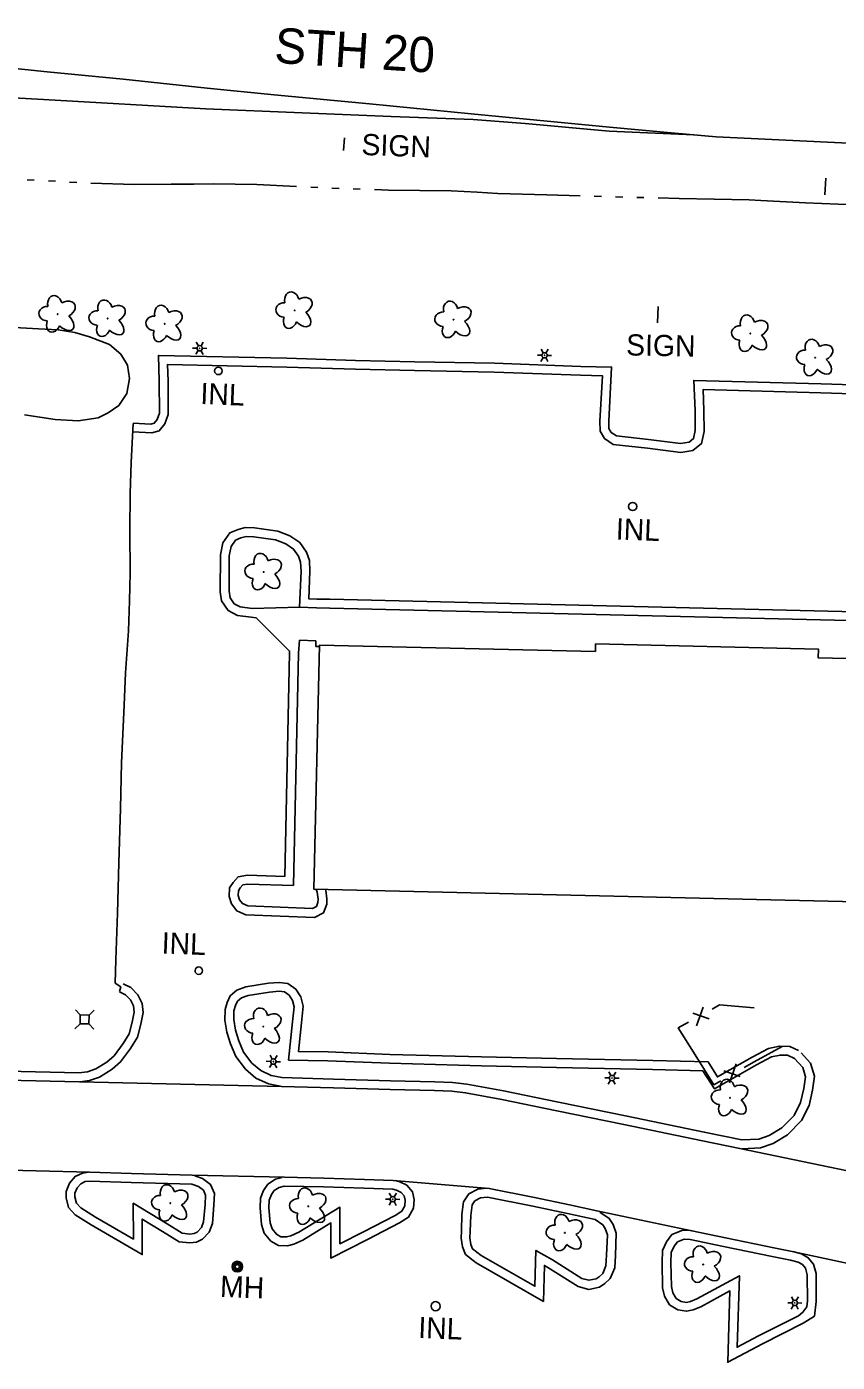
# Model space of a CAD drawing. Extents: x 588843 to 2552415, y 180129 to 269402.
# Drawn here: x 605073.1 to 605302.4, y 183033.2 to 183411 of the extents above; entities that cross this region are included whole.
import ezdxf

# ---------------------------------------------------------------- set-up
doc = ezdxf.new("R2010")
doc.units = 0
for name, color, linetype in [('E_AREA', 7, 'Continuous'), ('E_BLD', 7, 'Continuous'), ('E_DRN', 7, 'Continuous'), ('E_DRN_Text', 7, 'Continuous'), ('E_DWY', 7, 'Continuous'), ('E_FEN_P', 7, 'Continuous'), ('E_LAND_Vegetation', 7, 'Continuous'), ('E_LTG', 7, 'Continuous'), ('E_PATH_Sidewalk', 7, 'Continuous'), ('E_RDWY', 7, 'Continuous'), ('E_RDWY_C_and_G', 7, 'Continuous'), ('E_RDWY_Gravel', 7, 'Continuous'), ('E_RDWY_Text', 7, 'Continuous'), ('E_SGN', 7, 'Continuous'), ('E_SGN_Text', 7, 'Continuous'), ('E_UTL_AG_Bold', 7, 'Continuous'), ('E_UTL_MH', 7, 'Continuous'), ('E_UTL_MH_Text', 7, 'Continuous'), ('E_WTR_P', 7, 'Continuous')]:
    doc.layers.add(name, color=color, linetype=linetype)

# ---------------------------------------------------------------- blocks, each defined once
blk = doc.blocks.new('INLT_56_1')
at = {"layer": 'E_DRN_Text'}
blk.add_text('INL', height=39.37, dxfattribs=at).set_placement((-36.2, -19.7))
blk = doc.blocks.new('MHO_2')
at = {"layer": 'E_UTL_MH'}
for centre, radius in [((0.3, -0.4), 9.84), ((0.3, -0.4), 7.98), ((0.2, -0.5), 6.35), ((0.1, -0.5), 3.97)]:
    blk.add_circle(centre, radius, dxfattribs=at)
blk = doc.blocks.new('MHT_2')
at = {"layer": 'E_UTL_MH_Text'}
blk.add_text('MH', height=39.37, dxfattribs=at).set_placement((-32.2, -19.7))
blk = doc.blocks.new('PED_2')
at = {"layer": 'E_UTL_AG_Bold'}
for p, q in [((-8.2, 8.2), (-17.5, 17.5)), ((8.2, 8.2), (17.5, 17.5)), ((-8.2, -8.2), (-17.5, -17.5)), ((8.2, -8.2), (17.5, -17.5))]:
    blk.add_line(p, q, dxfattribs=at)
blk.add_lwpolyline([(-8.2, -8.2), (8.2, -8.2), (8.2, 8.2), (-8.2, 8.2)], close=True, dxfattribs=at)
blk = doc.blocks.new('LPOL_3')
at = {"layer": 'E_LTG'}
for p, q in [((-13.1, 0), (-4.9, 0)), ((-2.5, 4.3), (-6.6, 11.4)), ((2.5, 4.3), (6.6, 11.4)), ((4.9, 0), (13.1, 0)), ((-6.6, -11.4), (-2.5, -4.3)), ((6.6, -11.4), (2.5, -4.3))]:
    blk.add_line(p, q, dxfattribs=at)
for radius in [4.92, 4.92, 4.92, 0.41]:
    blk.add_circle((0, 0), radius, dxfattribs=at)
blk = doc.blocks.new('DTRE_3')
at = {"layer": 'E_LAND_Vegetation'}
blk.add_circle((-0.6, 0), 0.601, dxfattribs=at)
for centre, major_axis, ratio in [((-6.1, 17.5), (4.5, -16.3), 0.782863), ((13.3, 9), (-17.3, -9.6), 0.691916), ((-19.3, 0.5), (16.2, -0.4), 0.832022), ((-8.2, -17.2), (5.9, 15.9), 0.716896), ((11.6, -12.2), (-16.4, 15), 0.560249)]:
    blk.add_ellipse(centre, major_axis=major_axis, ratio=ratio, start_param=1.570796, end_param=4.712389, dxfattribs=at)
blk = doc.blocks.new('SIGN_2')
at = {"layer": 'E_SGN'}
blk.add_text('SIGN', height=39.37, dxfattribs=at).set_placement((-56.1, -19.7))

msp = doc.modelspace()

# ---------------------------------------------------------------- linework, layer by layer
at = {"layer": 'E_AREA'}
msp.add_lwpolyline([(605072.4, 183301.23), (605081.1, 183299.93), (605087.61, 183299.56), (605093.27, 183300.37), (605096.11, 183301.79), (605099.08, 183303.84), (605101.43, 183307.27), (605102.1, 183311.45), (605101.56, 183315.22), (605099.7, 183318.35), (605096.45, 183321.09), (605090.85, 183323.29), (605086.7, 183324.48), (605081.95, 183325.23), (605076.4, 183325.55), (605064.33, 183326.19)], dxfattribs=at)
at = {"layer": 'E_BLD'}
msp.add_lwpolyline([(605372.5, 183161.97), (605154.3, 183167.02), (605155.9, 183236.1), (605233.95, 183234.3), (605234, 183236.43), (605297.05, 183234.97), (605296.99, 183232.45), (605374.16, 183230.66), (605373.71, 183211.28), (605376.65, 183211.21), (605376.4, 183200.41), (605373.39, 183200.48)], close=True, dxfattribs=at)
at = {"layer": 'E_DRN'}
for centre, radius in [((605127.29, 183313.65), 1.07), ((605244.47, 183275.29), 1.15)]:
    msp.add_circle(centre, radius, dxfattribs=at)
for centre, major_axis, ratio in [((605121.73, 183143.99), (-0.04, -1.05), 0.999977), ((605188.75, 183049.09), (-0.05, -1.3), 0.999979)]:
    msp.add_ellipse(centre, major_axis=major_axis, ratio=ratio, dxfattribs=at)
at = {"layer": 'E_DWY'}
for points in [[(605146.63, 183314.7), (605112.91, 183315.48), (605113.04, 183310.76), (605113.1, 183301.31), (605112.18, 183298.65), (605110.55, 183296.7), (605108.44, 183296.09), (605103.04, 183296.38)], [(605146.68, 183317.2), (605110.34, 183318.04), (605110.54, 183310.72), (605110.59, 183301.73), (605109.96, 183299.9), (605109.12, 183298.89), (605108.15, 183298.61), (605103.18, 183298.88)], [(605262.16, 183302.33), (605262.19, 183296.79), (605261.7, 183294.48), (605260.45, 183293.48), (605258.03, 183293.09), (605249, 183294.24), (605239.88, 183295.23), (605238.39, 183296.26), (605237.79, 183297.32), (605237.71, 183299.41), (605238.54, 183314.72), (605229.79, 183314.9), (605205.42, 183315.83), (605182.87, 183316.22), (605166.1, 183316.62), (605146.68, 183317.2)], [(605264.66, 183302.34), (605264.69, 183296.53), (605263.96, 183293.09), (605261.5, 183291.12), (605258.07, 183290.57), (605248.7, 183291.76), (605238.98, 183292.82), (605236.5, 183294.52), (605235.32, 183296.62), (605235.21, 183299.43), (605235.91, 183312.27), (605229.72, 183312.4), (605205.35, 183313.33), (605182.81, 183313.72), (605166.03, 183314.12), (605146.61, 183314.71)], [(605324.58, 183309.09), (605297.79, 183309.96), (605261.77, 183310.94), (605262.16, 183302.33)], [(605324.49, 183306.59), (605297.71, 183307.46), (605264.39, 183308.37), (605264.66, 183302.44)], [(605103.17, 183298.78), (605103.01, 183295.11), (605102.62, 183287.78), (605102.29, 183279.01), (605102.26, 183268.37), (605102.3, 183256.53), (605102.11, 183248.58), (605101.89, 183240.14), (605101.05, 183228.22), (605100.59, 183219.08), (605099.85, 183202.76), (605099.57, 183189.83), (605099.15, 183174.49), (605098.72, 183160.3), (605098.26, 183147.1), (605098.06, 183140.48), (605099.67, 183139.43), (605099.32, 183138.06)], [(605136.53, 183243.97), (605132.67, 183244.49), (605130.01, 183245.85), (605128.19, 183248.58), (605127.83, 183251.19), (605127.88, 183261.59), (605128.53, 183264.98), (605130.52, 183267.84), (605132.85, 183268.79), (605134.91, 183269.34), (605137.55, 183269.23), (605144.11, 183268.27), (605147.52, 183266.96), (605150.35, 183265.06), (605152.21, 183262.4), (605153.04, 183259.97), (605153.16, 183257.04), (605152.86, 183249.2), (605155.13, 183249.11), (605158.83, 183249.04)], [(605136.87, 183246.45), (605133.42, 183246.91), (605131.73, 183247.78), (605130.59, 183249.48), (605130.33, 183251.36), (605130.38, 183261.35), (605130.88, 183263.99), (605132.15, 183265.81), (605133.64, 183266.42), (605135.19, 183266.82), (605137.32, 183266.74), (605143.47, 183265.84), (605146.36, 183264.73), (605148.57, 183263.25), (605149.96, 183261.26), (605150.56, 183259.51), (605150.66, 183257.04), (605150.27, 183246.8), (605155.06, 183246.61), (605158.78, 183246.54)], [(605158.78, 183246.54), (605353.13, 183241.94), (605353.19, 183246.93)], [(605158.84, 183249.04), (605350.66, 183244.5), (605350.69, 183246.96)], [(605136.53, 183243.97), (605137.97, 183243.81), (605147.44, 183234.39), (605147.44, 183233.83)], [(605146.12, 183170.66), (605147.44, 183233.83)], [(605148.56, 183168.08), (605149.94, 183233.78)], [(605146.12, 183170.66), (605135.49, 183170.98), (605132.86, 183170.56), (605131.46, 183168.9), (605130.47, 183167.43), (605130.37, 183164.94), (605130.96, 183162.92), (605132.48, 183160.91), (605135.06, 183159.83), (605154.44, 183159.08), (605156.99, 183160.35), (605157.92, 183162.81), (605157.97, 183164.28), (605157.7, 183166.74), (605157.62, 183166.94)], [(605148.56, 183168.08), (605135.65, 183168.48), (605134.17, 183168.24), (605133.46, 183167.39), (605132.94, 183166.62), (605132.88, 183165.25), (605133.23, 183164.06), (605134.07, 183162.96), (605135.61, 183162.31), (605153.9, 183161.61), (605155, 183162.15), (605155.43, 183163.31), (605155.47, 183164.19), (605155.25, 183166.16), (605154.93, 183167)], [(605146.06, 183168.13), (605146.07, 183168.26)], [(605087.82, 183115.06), (605090.22, 183115.41), (605092.58, 183116.19), (605095.72, 183118.13), (605097.78, 183119.92), (605100.38, 183123.35), (605102.08, 183126.14), (605102.94, 183129.44), (605103.45, 183132.22), (605103.25, 183134.02), (605102.45, 183135.72), (605101.04, 183137.17), (605099.28, 183137.97)], [(605088.18, 183112.59), (605090.79, 183112.97), (605093.64, 183113.9), (605097.2, 183116.11), (605099.62, 183118.2), (605102.45, 183121.94), (605104.41, 183125.16), (605105.39, 183128.9), (605105.97, 183132.13), (605105.69, 183134.71), (605104.54, 183137.16), (605102.51, 183139.25), (605100.31, 183140.25)], [(605144.72, 183111.32), (605141.48, 183111.95), (605137.89, 183113.6), (605134.97, 183116.09), (605132.21, 183119.71), (605130.69, 183123.29), (605129.66, 183126.61), (605129.1, 183129.98), (605129.22, 183133.04), (605129.74, 183134.97), (605130.63, 183136.9), (605132.5, 183138.52), (605135.05, 183139.41), (605141.46, 183140.42), (605144.48, 183140.68), (605146.95, 183140.38), (605149.18, 183138.81), (605150.59, 183136.55), (605151.26, 183133.93), (605150.79, 183129.24), (605149.93, 183121.15), (605158.3, 183121.02)], [(605145.2, 183113.77), (605142.26, 183114.34), (605139.25, 183115.73), (605136.79, 183117.82), (605134.39, 183120.97), (605133.04, 183124.16), (605132.09, 183127.19), (605131.61, 183130.14), (605131.7, 183132.66), (605132.09, 183134.11), (605132.67, 183135.36), (605133.78, 183136.31), (605135.67, 183136.97), (605141.76, 183137.94), (605144.44, 183138.17), (605146.03, 183137.97), (605147.32, 183137.06), (605148.26, 183135.56), (605148.73, 183133.74), (605148.3, 183129.5), (605147.15, 183118.69), (605158.27, 183118.52)], [(605291.36, 183121.37), (605288.94, 183122.54), (605285.98, 183122.65), (605282.91, 183122.01), (605278.28, 183119.52), (605268.46, 183113.94), (605265.81, 183118.19)], [(605158.27, 183118.52), (605175.69, 183117.79), (605201.7, 183117.12), (605222.93, 183116.64), (605250.14, 183116.06), (605264.38, 183115.65)], [(605158.37, 183121.02), (605175.77, 183120.29), (605201.76, 183119.62), (605222.98, 183119.14), (605250.2, 183118.56), (605265.81, 183118.19)], [(605290.28, 183119.12), (605288.32, 183120.06), (605286.19, 183120.14), (605283.78, 183119.63), (605279.49, 183117.33), (605267.65, 183110.6), (605264.38, 183115.65)], [(605290.28, 183119.12), (605292.58, 183116.56), (605293.35, 183113.94), (605292.89, 183110.62), (605292, 183106.66), (605290.2, 183103.07), (605286.73, 183099.54), (605283.12, 183097.35), (605280.15, 183096.33), (605275.33, 183096.11)], [(605292.14, 183120.79), (605294.82, 183117.81), (605295.9, 183114.12), (605295.35, 183110.18), (605294.38, 183105.82), (605292.26, 183101.6), (605288.3, 183097.56), (605284.19, 183095.07), (605280.62, 183093.85), (605275.45, 183093.61)], [(605090.54, 183086.96), (605088.89, 183086.76), (605086.76, 183085.75), (605085.19, 183083.85), (605084.19, 183081.52), (605084.23, 183079.7), (605084.91, 183076.97), (605086.76, 183074.97), (605091.26, 183072.15), (605105.75, 183063.7), (605105.73, 183073.73), (605111.45, 183070.2), (605116.17, 183067.34), (605119.22, 183066.98), (605121.14, 183067.2), (605122.75, 183068.04), (605124.69, 183070), (605125.58, 183072.45), (605126.04, 183077.7), (605126.16, 183080.95), (605125.1, 183083.53), (605122.8, 183085.22), (605120.65, 183085.97)], [(605090.84, 183084.48), (605089.59, 183084.33), (605088.33, 183083.73), (605087.35, 183082.54), (605086.7, 183081.03), (605086.72, 183080.03), (605087.18, 183078.19), (605088.36, 183076.92), (605092.55, 183074.29), (605103.24, 183068.06), (605103.22, 183078.22), (605112.75, 183072.34), (605117, 183069.76), (605119.22, 183069.5), (605120.4, 183069.63), (605121.24, 183070.07), (605122.53, 183071.37), (605123.12, 183072.99), (605123.54, 183077.86), (605123.64, 183080.5), (605123.05, 183081.93), (605121.62, 183082.98), (605119.82, 183083.62)], [(605145.34, 183085.48), (605143.47, 183085.02), (605141.32, 183083.65), (605140.05, 183081.84), (605139.2, 183079.6), (605139.1, 183076.88), (605139.44, 183072.19), (605140.27, 183069.73), (605142.09, 183067.49), (605144.31, 183066.27), (605146.83, 183066.17), (605148.65, 183066.62), (605151.22, 183067.81), (605159.13, 183072.64), (605159.09, 183062.69), (605169.45, 183067.92), (605178.57, 183072.63), (605181.03, 183074.24), (605182.53, 183076.78), (605182.63, 183079.3), (605182.18, 183081.42), (605180.57, 183083.28), (605178.58, 183084.24), (605177.29, 183084.6)], [(605145.94, 183083.05), (605144.47, 183082.69), (605143.08, 183081.81), (605142.28, 183080.66), (605141.69, 183079.1), (605141.6, 183076.93), (605141.91, 183072.68), (605142.49, 183070.96), (605143.72, 183069.44), (605144.99, 183068.75), (605146.58, 183068.69), (605147.82, 183068.99), (605150.03, 183070.02), (605161.65, 183077.1), (605161.6, 183066.76), (605168.31, 183070.14), (605177.31, 183074.79), (605179.18, 183076.01), (605180.06, 183077.51), (605180.12, 183079.09), (605179.87, 183080.28), (605179.02, 183081.25), (605177.7, 183081.89), (605176.62, 183082.19)], [(605203.14, 183082.45), (605200.67, 183082.17), (605198.13, 183080.84), (605196.63, 183078.61), (605196.2, 183074.99), (605196.03, 183070.43), (605195.95, 183068.33), (605196.3, 183065.85), (605197.15, 183063.75), (605200.22, 183061.38), (605219.23, 183050.45), (605219.51, 183060.63), (605220.49, 183060.07), (605229.08, 183054.64), (605232.04, 183053.85), (605235.12, 183054.45), (605236.64, 183055.47), (605238.13, 183056.94), (605239.4, 183059.94), (605239.6, 183063.44), (605239.84, 183069.7), (605238.95, 183072.22), (605237.84, 183073.92), (605235.22, 183075.67)], [(605203.42, 183079.97), (605201.41, 183079.74), (605199.85, 183078.92), (605199.04, 183077.72), (605198.7, 183074.79), (605198.53, 183070.33), (605198.45, 183068.46), (605198.73, 183066.51), (605199.21, 183065.31), (605201.61, 183063.46), (605216.85, 183054.71), (605217.12, 183064.86), (605221.78, 183062.21), (605230.1, 183056.96), (605232.13, 183056.41), (605234.14, 183056.8), (605235.05, 183057.41), (605236.03, 183058.38), (605236.93, 183060.52), (605237.11, 183063.56), (605237.33, 183069.31), (605236.69, 183071.1), (605236.03, 183072.13), (605233.83, 183073.6)], [(605260.87, 183070.48), (605258.66, 183070.59), (605255.59, 183069.38), (605254.08, 183067.34), (605252.93, 183064.87), (605252.8, 183061.48), (605252.96, 183054.33), (605253.5, 183051.91), (605254.95, 183049.5), (605257.27, 183048.02), (605259.75, 183047.64), (605261.62, 183048.03), (605263.75, 183048.93), (605272.02, 183053.43), (605271.37, 183033.22), (605281.21, 183038.48), (605292.74, 183044.26), (605295.95, 183046.29), (605296.4, 183050.44), (605296.39, 183058.32), (605295.64, 183060.99), (605294.16, 183062.81), (605292.21, 183063.88), (605289.77, 183064.55)], [(605260.75, 183067.99), (605259.08, 183068.07), (605257.17, 183067.32), (605256.24, 183066.06), (605255.41, 183064.27), (605255.3, 183061.46), (605255.45, 183054.63), (605255.85, 183052.85), (605256.79, 183051.29), (605258.17, 183050.42), (605259.69, 183050.18), (605260.87, 183050.43), (605262.66, 183051.18), (605274.67, 183057.71), (605274.01, 183037.47), (605280.06, 183040.7), (605291.39, 183046.38), (605292.66, 183047.39), (605293.72, 183048.87), (605293.9, 183050.57), (605293.89, 183057.98), (605293.37, 183059.82), (605292.53, 183060.85), (605291.27, 183061.54), (605289.11, 183062.14)]]:
    msp.add_lwpolyline(points, dxfattribs=at)
at = {"layer": 'E_FEN_P'}
for p, q in [((605264.45, 183133.71), (605262.54, 183128.37)), ((605266.1, 183130.37), (605261.51, 183131.98)), ((605270.25, 183115.63), (605274.85, 183114.06)), ((605271.92, 183112.3), (605273.79, 183117.66))]:
    msp.add_line(p, q, dxfattribs=at)
for points in [[(605278.87, 183133.53), (605269.01, 183134.3), (605266.93, 183133.13)], [(605260.31, 183129.42), (605257.4, 183127.79), (605262.15, 183120.21)], [(605276.03, 183116.63), (605278.87, 183118.25), (605286.78, 183122.55)], [(605262.15, 183120.21), (605267.46, 183111.74), (605269.43, 183112.86)]]:
    msp.add_lwpolyline(points, dxfattribs=at)
at = {"layer": 'E_PATH_Sidewalk'}
for points in [[(605136.87, 183246.45), (605150.27, 183246.8)], [(605149.94, 183233.78), (605150.24, 183237.45), (605154.84, 183237.28), (605154.88, 183235.71), (605155.89, 183235.67)]]:
    msp.add_lwpolyline(points, dxfattribs=at)
at = {"layer": 'E_RDWY'}
msp.add_lwpolyline([(605066.19, 183399.6), (605078.85, 183398.25), (605100.35, 183396.16), (605124.16, 183393.64), (605143.07, 183391.72), (605170.01, 183389.15), (605198.8, 183386.32), (605237.95, 183382.61), (605256.46, 183380.84), (605268.15, 183379.86), (605293.74, 183378.61), (605323.12, 183377.21), (605349.99, 183376.25), (605379.12, 183375.33), (605395.55, 183374.9), (605411.31, 183374.23), (605418.22, 183373.69), (605420.59, 183372.77)], dxfattribs=at)
at = {"layer": 'E_RDWY_C_and_G'}
for points in [[(605035.05, 183116.47), (605052.41, 183116.03), (605067.45, 183115.56), (605087.82, 183115.06)], [(605034.98, 183113.97), (605052.34, 183113.53), (605067.38, 183113.06), (605087.95, 183112.56)], [(605087.95, 183112.56), (605145.12, 183111.27), (605159.82, 183110.82), (605175.88, 183110.37), (605188.41, 183110.06), (605193.35, 183109.87), (605197.2, 183109.45), (605207.46, 183107.6), (605223.04, 183104.34), (605241.98, 183100.48), (605264.23, 183095.88), (605274.82, 183093.66), (605332.94, 183081.58)], [(605145.2, 183113.77), (605159.89, 183113.32), (605175.95, 183112.87), (605188.49, 183112.56), (605193.54, 183112.37), (605197.55, 183111.93), (605207.93, 183110.05), (605223.54, 183106.78), (605242.48, 183102.93), (605264.74, 183098.33), (605275.33, 183096.11)], [(605060.43, 183087.71), (605090.92, 183086.98), (605102.68, 183086.59), (605119.89, 183086.12)], [(605090.84, 183084.48), (605102.6, 183084.09), (605119.82, 183083.62)], [(605119.89, 183086.12), (605145.99, 183085.55), (605157.09, 183085.31), (605168.62, 183084.93), (605176.69, 183084.69)], [(605176.69, 183084.69), (605203.92, 183082.42), (605216.74, 183079.79), (605226.58, 183077.72), (605234.35, 183076.04)], [(605145.94, 183083.05), (605157.02, 183082.81), (605168.54, 183082.43), (605176.62, 183082.19)], [(605203.42, 183079.97), (605216.23, 183077.34), (605226.06, 183075.27), (605233.83, 183073.6)], [(605234.35, 183076.04), (605261.27, 183070.43), (605270.71, 183068.44), (605284.44, 183065.6), (605289.59, 183064.59)], [(605260.75, 183067.99), (605270.2, 183066), (605283.95, 183063.15), (605289.11, 183062.14)], [(605289.59, 183064.59), (605319.13, 183058.25), (605333.76, 183055.3), (605346.02, 183052.7)]]:
    msp.add_lwpolyline(points, dxfattribs=at)
at = {"layer": 'E_RDWY_Gravel'}
msp.add_lwpolyline([(604671.73, 183411), (604692.6, 183409.71), (604715.61, 183408.58), (604741.1, 183407.36), (604777.82, 183405.71), (604812.68, 183403.73), (604840.24, 183402.19), (604881.92, 183400.03), (604924.31, 183397.68), (604956.69, 183396.03), (604999.91, 183394.21), (605040.16, 183392.51), (605077.82, 183390.42), (605123.74, 183387.77), (605151, 183386.64), (605176.17, 183385.6), (605199.35, 183384.71), (605214.08, 183383.58), (605237.85, 183381.46), (605261.77, 183380.39)], dxfattribs=at)
at = {"layer": 'E_SGN'}
for p, q in [((605162.68, 183375.98), (605162.92, 183379.59)), ((605298.82, 183363.4), (605299.1, 183368.19)), ((605251.54, 183327.2), (605251.72, 183331.9))]:
    msp.add_line(p, q, dxfattribs=at)
at = {"layer": 'E_WTR_P'}
for points in [[(605075.18, 183367.59), (605073.18, 183367.7)], [(605081.2, 183367.27), (605079.19, 183367.38)], [(605087.21, 183366.95), (605085.2, 183367.06)], [(605120.31, 183366.5), (605113.95, 183366.49), (605103.57, 183366.39), (605091.22, 183366.79)], [(605149.4, 183365.78), (605138.13, 183366.34), (605125.9, 183366.52), (605120.31, 183366.5)], [(605155.41, 183365.48), (605153.4, 183365.58)], [(605161.43, 183365.28), (605159.42, 183365.35)], [(605167.44, 183365.08), (605165.44, 183365.14)], [(605200.54, 183364.17), (605193.11, 183364.62), (605175.39, 183364.81), (605171.45, 183364.94)], [(605229.62, 183363.17), (605220.19, 183363.48), (605206.3, 183363.82), (605200.54, 183364.17)], [(605235.64, 183362.98), (605233.63, 183363.04)], [(605241.66, 183362.82), (605239.65, 183362.87)], [(605247.67, 183362.67), (605245.67, 183362.72)], [(605280.78, 183361.88), (605277.43, 183362.07), (605257.66, 183362.44), (605251.69, 183362.58)], [(605309.84, 183360.5), (605307.25, 183360.63), (605293.36, 183361.16), (605280.78, 183361.88)]]:
    msp.add_lwpolyline(points, dxfattribs=at)

# ---------------------------------------------------------------- block references
at = {"layer": 'E_DRN_Text', "xscale": 0.1524003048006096, "yscale": 0.1524003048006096, "rotation": -2.1991875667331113}
for p in [(605127.75, 183307.07), (605245.27, 183268.77), (605116.79, 183151.67), (605189.38, 183042.89)]:
    msp.add_blockref('INLT_56_1', p, dxfattribs=at)
at = {"layer": 'E_LAND_Vegetation', "xscale": 0.1524003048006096}
for p, yscale, rotation in [((605081.92, 183329.7), 0.15240030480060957, -1.075884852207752), ((605096.07, 183328.47), 0.15240030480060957, -1.075884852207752), ((605148.95, 183330.75), 0.15240030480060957, -1.075884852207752), ((605193.9, 183328.14), 0.15240030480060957, -1.075884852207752), ((605112.17, 183326.97), 0.15240030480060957, -1.075884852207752), ((605277.87, 183324.23), 0.15240030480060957, -1.075884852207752), ((605296.22, 183317.36), 0.15240030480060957, -1.075884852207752), ((605140.19, 183256.77), 0.1524003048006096, -2.1991875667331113), ((605140.09, 183128.18), 0.1524003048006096, -2.1991875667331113), ((605272.12, 183108.03), 0.1524003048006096, -2.1991875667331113), ((605113.79, 183078.24), 0.15240030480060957, -1.075884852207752), ((605152.83, 183077.33), 0.15240030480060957, -1.075884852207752), ((605225.4, 183069.84), 0.15240030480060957, -1.075884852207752), ((605264.53, 183060.9), 0.15240030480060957, -1.075884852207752)]:
    msp.add_blockref('DTRE_3', p, dxfattribs=dict(at, yscale=yscale, rotation=rotation))
at = {"layer": 'E_LTG', "xscale": 0.1524003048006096}
for p, yscale, rotation in [((605121.99, 183320.05), 0.15240030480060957, -1.075884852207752), ((605219.56, 183318.05), 0.15240030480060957, -1.075884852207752), ((605142.84, 183118.28), 0.1524003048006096, -2.1991875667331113), ((605238.64, 183113.63), 0.1524003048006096, -2.1991875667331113), ((605176.6, 183079.35), 0.15240030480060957, -1.075884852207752), ((605290.36, 183050.01), 0.15240030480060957, -1.075884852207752)]:
    msp.add_blockref('LPOL_3', p, dxfattribs=dict(at, yscale=yscale, rotation=rotation))
at = {"layer": 'E_SGN_Text', "xscale": 0.1524003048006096}
for p, yscale, rotation in [((605176.35, 183377.41), 0.1524003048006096, -2.1991875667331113), ((605251.2, 183320.87), 0.15240030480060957, -1.075884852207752)]:
    msp.add_blockref('SIGN_2', p, dxfattribs=dict(at, yscale=yscale, rotation=rotation))
at = {"layer": 'E_UTL_AG_Bold', "xscale": 0.1524003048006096, "yscale": 0.15240030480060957, "rotation": -1.075884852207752}
msp.add_blockref('PED_2', (605089.44, 183130.2), dxfattribs=at)
at = {"layer": 'E_UTL_MH', "xscale": 0.15240030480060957, "yscale": 0.15240030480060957, "rotation": -2.250640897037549}
msp.add_blockref('MHO_2', (605132.6, 183060.35), dxfattribs=at)
at = {"layer": 'E_UTL_MH_Text', "xscale": 0.15240030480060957, "yscale": 0.15240030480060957, "rotation": -2.250640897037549}
msp.add_blockref('MHT_2', (605132.69, 183054.54), dxfattribs=at)

# ---------------------------------------------------------------- texts
at = {"layer": 'E_RDWY_Text'}
msp.add_text('STH 20', height=10, rotation=356.3851, dxfattribs=at).set_placement((605142.95, 183400.8))
msp.add_text('STH 20', height=10, rotation=356.3851, dxfattribs=at).set_placement((605142.95, 183400.8))

doc.saveas('drawing.dxf')
